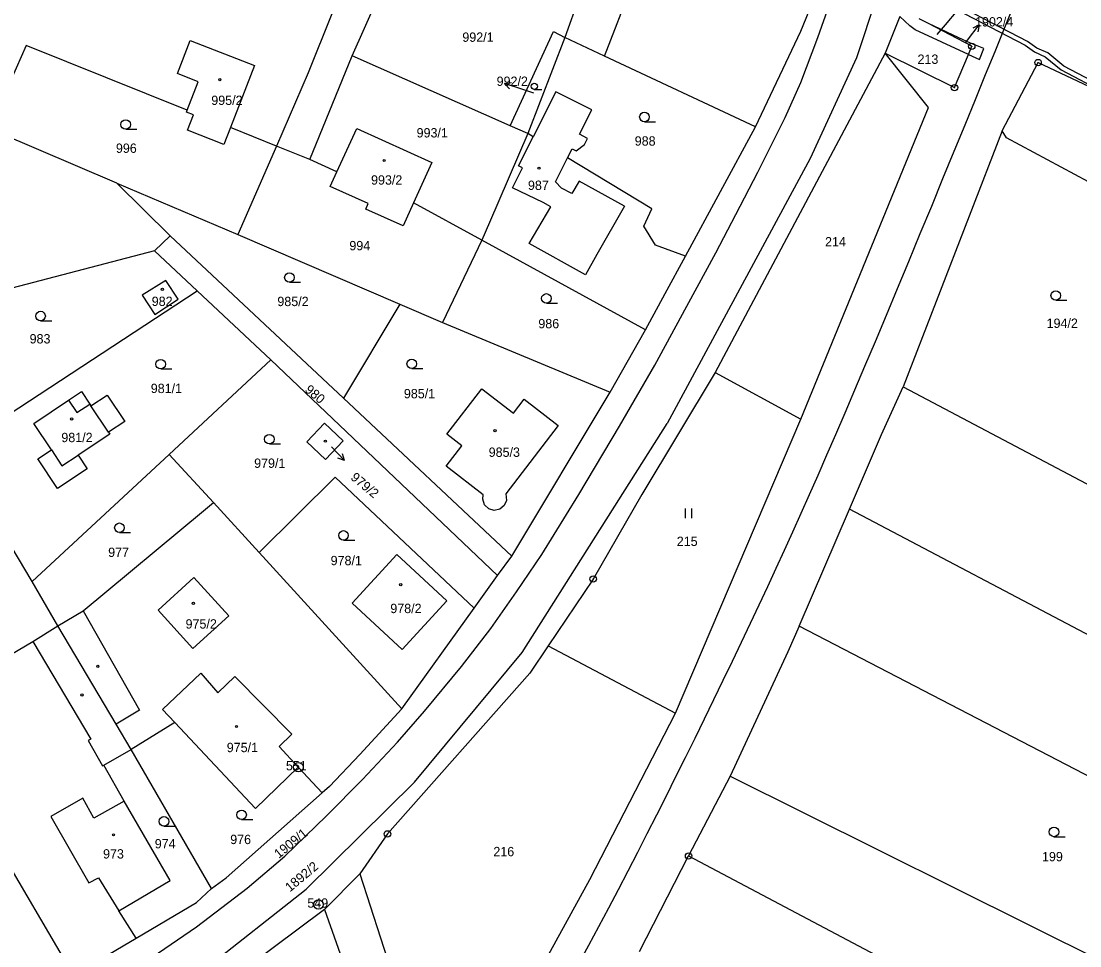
# Model space of a CAD drawing. Extents: x -587171 to -555306, y -1167727 to -1074732.
# Drawn here: x -560030 to -559864.5, y -1077529.7 to -1077385.1 of the extents above; entities that cross this region are included whole.
import ezdxf

# ---------------------------------------------------------------- set-up
doc = ezdxf.new("R2010")
doc.units = 0
for name, color, linetype in [('Hranice parcel', 7, 'Continuous'), ('Parcelní čísla', 7, 'Continuous'), ('Pop  PČ popisy', 7, 'Continuous'), ('Poz předměty', 7, 'Continuous'), ('Vnitřní kresba', 7, 'Continuous'), ('Věcná břemena k části', 7, 'Continuous'), ('Značky bodu BP', 7, 'Continuous'), ('Značky budov', 7, 'Continuous'), ('Značky kultur', 7, 'Continuous')]:
    doc.layers.add(name, color=color, linetype=linetype)

msp = doc.modelspace()

# ---------------------------------------------------------------- linework, layer by layer
at = {"layer": 'Hranice parcel'}
for p, q in [((-559978.26, -1077390.49), (-559966.82, -1077365.06)), ((-559940.99, -1077376.58), (-559945, -1077387.63)), ((-559892.63, -1077384.34), (-559894.93, -1077390.1)), ((-559888.16, -1077385.46), (-559889.58, -1077384.72)), ((-559945, -1077387.63), (-559950.79, -1077402.68)), ((-559938.79, -1077390.54), (-559945, -1077387.63)), ((-560029.21, -1077388.91), (-560031.56, -1077394.23)), ((-559984.84, -1077406.73), (-559978.26, -1077390.49)), ((-559953.53, -1077401.46), (-559978.26, -1077390.49)), ((-559915.17, -1077401.61), (-559938.79, -1077390.54)), ((-559894.93, -1077390.1), (-559921.51, -1077440.07)), ((-560015.02, -1077410.41), (-560035.23, -1077401.78)), ((-559990.04, -1077404.64), (-559997.28, -1077401.73)), ((-559950.79, -1077402.68), (-559953.53, -1077401.46)), ((-559926.13, -1077421.84), (-559915.17, -1077401.61)), ((-559876.62, -1077402.22), (-559892.11, -1077442.31)), ((-559990.04, -1077404.64), (-559996.09, -1077418.45)), ((-559984.84, -1077406.73), (-559990.04, -1077404.64)), ((-559980.62, -1077408.65), (-559984.84, -1077406.73)), ((-560015.02, -1077410.41), (-559996.09, -1077418.45)), ((-560006.69, -1077418.65), (-560015.02, -1077410.41)), ((-559957.96, -1077419.32), (-559968.65, -1077413.53)), ((-560006.69, -1077418.65), (-560009.14, -1077421.01)), ((-559979.59, -1077444.07), (-560006.69, -1077418.65)), ((-559996.09, -1077418.45), (-559970.79, -1077429.34)), ((-559957.96, -1077419.32), (-559964.11, -1077432.21)), ((-559932.39, -1077433.39), (-559957.96, -1077419.32)), ((-560009.14, -1077421.01), (-560052.04, -1077432.19)), ((-560009.14, -1077421.01), (-560002.46, -1077427.25)), ((-560040.54, -1077452.27), (-560002.46, -1077427.25)), ((-560002.46, -1077427.25), (-559990.96, -1077438.04)), ((-559970.79, -1077429.34), (-559979.59, -1077444.07)), ((-559970.79, -1077429.34), (-559964.11, -1077432.21)), ((-559964.11, -1077432.21), (-559937.91, -1077443.14)), ((-559937.91, -1077443.14), (-559932.39, -1077433.39)), ((-559990.96, -1077438.04), (-560006.82, -1077452.87)), ((-559955.53, -1077471.82), (-559990.96, -1077438.04)), ((-559921.51, -1077440.07), (-559908.07, -1077447.33)), ((-559892.11, -1077442.31), (-559857.7, -1077460.46)), ((-559953.28, -1077468.76), (-559979.59, -1077444.07)), ((-559953.28, -1077468.76), (-559937.91, -1077443.14)), ((-559927.71, -1077493.33), (-559908.07, -1077447.33)), ((-560028.24, -1077472.73), (-560040.54, -1077452.27)), ((-560006.82, -1077452.87), (-560028.24, -1077472.73)), ((-559999.93, -1077460.38), (-560006.82, -1077452.87)), ((-559999.93, -1077460.38), (-559992.75, -1077468.2)), ((-559908.34, -1077479.72), (-559900.48, -1077461.42)), ((-559781.5, -1077524.27), (-559900.48, -1077461.42)), ((-559992.75, -1077468.2), (-559970.45, -1077492.65)), ((-559955.53, -1077471.82), (-559953.28, -1077468.76)), ((-559959.18, -1077476.92), (-559955.53, -1077471.82)), ((-560024.24, -1077479.68), (-560028.24, -1077472.73)), ((-559970.45, -1077492.65), (-559959.18, -1077476.92)), ((-559947.6, -1077482.79), (-559927.71, -1077493.33)), ((-560021.8, -1077534.29), (-560041.8, -1077500.22)), ((-560000.23, -1077520.78), (-560012.77, -1077499.02)), ((-559919.16, -1077503.19), (-559925.65, -1077515.67)), ((-559919.16, -1077503.19), (-559825.2, -1077549.99)), ((-559933.32, -1077530.62), (-559925.65, -1077515.67)), ((-559925.65, -1077515.67), (-559860.44, -1077550.1)), ((-559977.02, -1077518.48), (-559982.58, -1077524.02)), ((-559977.02, -1077518.48), (-559963.57, -1077560.39)), ((-559982.58, -1077524.02), (-559973.58, -1077549.42)), ((-560021.8, -1077534.29), (-560012.02, -1077528.51))]:
    msp.add_line(p, q, dxfattribs=at)
for points in [[(-559938.79, -1077390.54), (-559934.48, -1077379.33), (-559936.02, -1077378.76), (-559931.32, -1077367.72), (-559930.32, -1077368.08), (-559933.69, -1077376.29), (-559929.26, -1077378.1), (-559929.16, -1077377.85), (-559918.33, -1077382.29), (-559914.91, -1077374.17), (-559921.77, -1077371.37), (-559916.86, -1077359.51)], [(-559915.17, -1077401.61), (-559908.11, -1077386.67), (-559906.8, -1077383.45), (-559902.87, -1077369.32)], [(-560012.48, -1077533.51), (-560002.56, -1077526.75), (-559994.63, -1077520.69), (-559988.76, -1077515.68), (-559982.25, -1077509.39), (-559976.62, -1077503.7), (-559971.15, -1077497.89), (-559966.94, -1077493.01), (-559961.15, -1077486.04), (-559956.56, -1077480.08), (-559952.53, -1077474.34), (-559948.61, -1077468.51), (-559942.78, -1077459.13), (-559936.43, -1077448.42), (-559930.9, -1077438.89), (-559925.89, -1077429.68), (-559921.39, -1077421.32), (-559918.24, -1077415.35), (-559914.83, -1077408.69), (-559910.56, -1077400.14), (-559908.09, -1077394.69), (-559905.44, -1077387.67), (-559903.62, -1077382.49)], [(-559981.41, -1077383.96), (-559985.09, -1077393.19), (-559990.04, -1077404.64)], [(-559881.9, -1077390.3), (-559890.22, -1077386.44), (-559891.04, -1077385.83), (-559892.63, -1077384.34)], [(-559881.9, -1077390.3), (-559881.37, -1077389.02), (-559888.16, -1077385.46)], [(-559881.9, -1077390.3), (-559880.16, -1077391.11), (-559879.49, -1077389.38), (-559881.57, -1077388.55), (-559883.37, -1077387.69), (-559888.16, -1077385.46)], [(-559953.53, -1077401.46), (-559946.77, -1077386.7), (-559945, -1077387.63)], [(-560004.02, -1077399.02), (-560010.4, -1077396.46), (-560029.21, -1077388.91)], [(-560004.02, -1077399.02), (-560002.29, -1077394.58), (-560005.56, -1077393.3), (-560003.54, -1077388.13), (-559993.51, -1077392.05), (-559997.28, -1077401.73)], [(-559908.07, -1077447.33), (-559888.14, -1077398.61), (-559894.93, -1077390.1)], [(-559894.93, -1077390.1), (-559884.07, -1077395.49), (-559881.9, -1077390.3)], [(-559876.62, -1077402.22), (-559871, -1077391.57), (-559855.23, -1077398.97)], [(-559926.13, -1077421.84), (-559930.8, -1077420.13), (-559932.64, -1077417.18), (-559931.4, -1077414.43), (-559944.55, -1077406.46), (-559943.84, -1077405.04), (-559943.22, -1077405.38), (-559941.93, -1077404.38), (-559941.44, -1077403.46), (-559942.7, -1077402.77), (-559940.79, -1077398.95), (-559946.42, -1077396.12), (-559949.96, -1077403.18), (-559950.79, -1077402.68)], [(-559997.28, -1077401.73), (-559998.32, -1077404.38), (-560003.96, -1077402.14), (-560003.03, -1077399.74), (-560004.13, -1077399.3), (-560004.02, -1077399.02)], [(-559980.62, -1077408.65), (-559977.53, -1077401.89), (-559965.78, -1077407.19), (-559968.65, -1077413.53)], [(-559950.79, -1077402.68), (-559956.77, -1077416.57), (-559957.96, -1077419.32)], [(-559863.11, -1077410.21), (-559875.93, -1077403.36), (-559876.62, -1077402.22)], [(-559968.65, -1077413.53), (-559970.27, -1077417.13), (-559976.08, -1077414.51), (-559975.71, -1077413.62), (-559981.65, -1077410.93), (-559980.62, -1077408.65)], [(-559932.39, -1077433.39), (-559929.31, -1077427.7), (-559926.13, -1077421.84)], [(-560005.43, -1077428.55), (-560007.34, -1077425.64), (-560011.05, -1077427.94), (-560009.06, -1077430.95), (-560005.43, -1077428.55)], [(-559921.51, -1077440.07), (-559932.95, -1077459.12), (-559940.56, -1077472.35), (-559947.6, -1077482.79)], [(-559900.48, -1077461.42), (-559895.46, -1077449.73), (-559892.11, -1077442.31)], [(-560016.33, -1077449.4), (-560016.14, -1077449.67), (-560021.08, -1077452.96), (-560019.67, -1077455.1), (-560024.28, -1077458.18), (-560027.39, -1077453.55), (-560025.25, -1077452.15), (-560028.02, -1077448.01), (-560022.57, -1077444.36), (-560020.57, -1077443.02), (-560019.26, -1077444.98), (-560019.08, -1077445.25), (-560016.55, -1077443.57), (-560013.78, -1077447.7), (-560016.33, -1077449.4)], [(-559963.44, -1077449.67), (-559957.97, -1077442.59), (-559953.03, -1077446.41), (-559951.37, -1077444.21), (-559946.03, -1077448.35), (-559954.22, -1077459), (-559954.13, -1077460.06), (-559954.47, -1077460.84), (-559955.14, -1077461.43), (-559956.03, -1077461.61), (-559956.89, -1077461.36), (-559957.53, -1077460.73), (-559957.81, -1077459.86), (-559957.73, -1077459.2), (-559963.54, -1077454.71), (-559961.1, -1077451.5), (-559963.44, -1077449.67)], [(-559979.66, -1077450.74), (-559982.43, -1077453.64), (-559985.33, -1077450.87), (-559982.56, -1077447.97), (-559979.66, -1077450.74)], [(-559959.18, -1077476.92), (-559980.9, -1077456.4), (-559992.75, -1077468.2)], [(-560024.24, -1077479.68), (-560020.28, -1077477.33), (-560001.5, -1077461.69), (-559999.93, -1077460.38)], [(-559963.43, -1077475.78), (-559970.42, -1077483.38), (-559978.26, -1077476.15), (-559971.24, -1077468.53), (-559963.43, -1077475.78)], [(-560003.13, -1077483.23), (-559997.51, -1077478.13), (-560002.99, -1077472.11), (-560008.58, -1077477.2), (-560003.13, -1077483.23)], [(-560046.17, -1077492.77), (-560028.18, -1077482.1), (-560024.24, -1077479.68)], [(-560012.77, -1077499.02), (-560015.13, -1077495.04), (-560024.24, -1077479.68)], [(-559908.34, -1077479.72), (-559910.12, -1077483.75), (-559919.16, -1077503.19)], [(-559813.43, -1077529.01), (-559817.85, -1077526.68), (-559908.34, -1077479.72)], [(-559947.6, -1077482.79), (-559950.48, -1077487.06), (-559972.71, -1077512.22), (-559977.02, -1077518.48)], [(-559970.45, -1077492.65), (-559977.04, -1077499.81), (-559981.79, -1077504.82), (-559982.9, -1077505.8)], [(-559963.57, -1077560.39), (-559941.07, -1077519.34), (-559927.71, -1077493.33)], [(-559982.9, -1077505.8), (-559986.66, -1077501.78), (-559993.35, -1077508.22), (-560005.97, -1077494.8), (-560012.77, -1077499.02)], [(-560012.02, -1077528.51), (-560014.69, -1077524.26), (-560006.7, -1077519.49), (-560013.88, -1077507.07), (-560017.08, -1077501.48), (-560012.77, -1077499.02)], [(-560000.23, -1077520.78), (-559997.94, -1077519.11), (-559982.9, -1077505.8)], [(-560012.02, -1077528.51), (-560002.59, -1077522.93), (-560000.23, -1077520.78)], [(-559982.58, -1077524.02), (-560006.65, -1077542.03), (-560015.24, -1077547.87)]]:
    msp.add_lwpolyline(points, dxfattribs=at)
at = {"layer": 'Pop  PČ popisy'}
for p, q in [((-559885.5, -1077385.66), (-559883.57, -1077383.36)), ((-559886.78, -1077387.2), (-559885.5, -1077385.66)), ((-559882.03, -1077388.06), (-559880.22, -1077385.66)), ((-559880.22, -1077385.66), (-559881.23, -1077386.16)), ((-559880.22, -1077385.66), (-559880.43, -1077386.76)), ((-559882.31, -1077388.42), (-559882.03, -1077388.06)), ((-559954.41, -1077394.86), (-559953.31, -1077394.7)), ((-559951.56, -1077395.79), (-559954.41, -1077394.86)), ((-559954.41, -1077394.86), (-559953.62, -1077395.65)), ((-559949.86, -1077396.33), (-559951.56, -1077395.79)), ((-559981.49, -1077451.67), (-559979.41, -1077453.83)), ((-559979.41, -1077453.83), (-559980.46, -1077453.46)), ((-559979.41, -1077453.83), (-559979.74, -1077452.76))]:
    msp.add_line(p, q, dxfattribs=at)
at = {"layer": 'Poz předměty'}
msp.add_lwpolyline([(-559875.09, -1077383.33), (-559876.4, -1077386.52), (-559877.78, -1077389.9), (-559879.26, -1077393.51), (-559880.84, -1077397.38), (-559882.48, -1077401.37), (-559884.17, -1077405.5), (-559885.93, -1077409.77), (-559887.69, -1077414.06), (-559889.47, -1077418.38), (-559891.27, -1077422.73), (-559893.04, -1077426.98), (-559894.77, -1077431.15), (-559896.48, -1077435.24), (-559898.12, -1077439.13), (-559899.69, -1077442.83), (-559901.21, -1077446.4), (-559902.66, -1077449.77), (-559904.06, -1077453), (-559905.44, -1077456.16), (-559906.77, -1077459.18), (-559908.08, -1077462.12), (-559909.4, -1077465.04), (-559910.7, -1077467.89), (-559912, -1077470.72), (-559913.33, -1077473.59), (-559914.66, -1077476.44), (-559916.02, -1077479.33), (-559917.43, -1077482.29), (-559918.84, -1077485.25), (-559920.27, -1077488.22), (-559921.74, -1077491.26), (-559923.21, -1077494.26), (-559924.69, -1077497.27), (-559926.19, -1077500.31), (-559927.68, -1077503.31), (-559929.17, -1077506.29), (-559930.68, -1077509.29), (-559932.17, -1077512.23), (-559933.65, -1077515.14), (-559935.16, -1077518.06), (-559936.65, -1077520.94), (-559938.17, -1077523.82), (-559939.73, -1077526.75), (-559941.3, -1077529.68), (-559942.93, -1077532.65)], dxfattribs=at)
at = {"layer": 'Vnitřní kresba'}
for p, q in [((-559894.9, -1077377.22), (-559899.37, -1077390.82)), ((-559899.37, -1077390.82), (-559906.61, -1077406.59)), ((-559952.22, -1077407.7), (-559949.96, -1077403.18)), ((-559951.59, -1077408.01), (-559952.22, -1077407.7)), ((-559946.44, -1077410.24), (-559944.55, -1077406.46)), ((-559906.61, -1077406.59), (-559929.01, -1077448.04)), ((-559953.17, -1077411.15), (-559951.59, -1077408.01)), ((-559945.51, -1077411.22), (-559946.44, -1077410.24)), ((-559942.74, -1077410.11), (-559943.91, -1077412.06)), ((-559935.68, -1077414.02), (-559942.74, -1077410.11)), ((-559948.4, -1077413.45), (-559953.17, -1077411.15)), ((-559943.91, -1077412.06), (-559945.51, -1077411.22)), ((-559950.56, -1077419.89), (-559947.16, -1077414.11)), ((-559947.16, -1077414.11), (-559948.4, -1077413.45)), ((-559935.68, -1077414.02), (-559939.97, -1077421.58)), ((-559941.78, -1077424.78), (-559950.56, -1077419.89)), ((-559939.97, -1077421.58), (-559941.78, -1077424.78)), ((-560016.33, -1077449.4), (-560019.08, -1077445.25)), ((-559951.65, -1077483.86), (-559929.01, -1077448.04)), ((-560020.28, -1077477.33), (-560011.49, -1077492.88)), ((-560028.18, -1077482.1), (-560019.07, -1077497.38)), ((-559968.49, -1077504.13), (-559951.65, -1077483.86)), ((-560007.9, -1077492.75), (-560001.88, -1077487.08)), ((-559987.65, -1077496.63), (-559996.58, -1077487.58)), ((-560011.49, -1077492.88), (-560015.13, -1077495.04)), ((-560005.97, -1077494.8), (-560007.9, -1077492.75)), ((-559987.65, -1077496.63), (-559989.64, -1077498.54)), ((-560019.07, -1077497.38), (-560019.49, -1077497.63)), ((-560019.49, -1077497.63), (-560017.26, -1077501.58)), ((-559989.64, -1077498.54), (-559986.66, -1077501.78)), ((-560017.26, -1077501.58), (-560017.08, -1077501.48)), ((-559985.42, -1077520.86), (-559968.49, -1077504.13)), ((-560020.34, -1077506.64), (-560025.37, -1077509.52)), ((-560018.64, -1077509.74), (-560020.34, -1077506.64)), ((-560013.88, -1077507.07), (-560018.64, -1077509.74)), ((-560025.37, -1077509.52), (-560019.41, -1077519.87)), ((-560019.41, -1077519.87), (-560017.88, -1077519.08)), ((-560017.88, -1077519.08), (-560014.69, -1077524.26)), ((-560002.41, -1077534.22), (-559985.42, -1077520.86))]:
    msp.add_line(p, q, dxfattribs=at)
for points in [[(-560022.57, -1077444.36), (-560021.3, -1077446.32), (-560019.26, -1077444.98)], [(-560025.25, -1077452.15), (-560023.6, -1077454.63), (-560021.08, -1077452.96)], [(-560001.88, -1077487.08), (-559999.25, -1077490.13), (-559996.58, -1077487.58)]]:
    msp.add_lwpolyline(points, dxfattribs=at)
at = {"layer": 'Věcná břemena k části'}
msp.add_lwpolyline([(-559859.52, -1077396.96), (-559855.23, -1077398.97), (-559856.09, -1077398.29), (-559860.3, -1077395.64), (-559866.99, -1077392.11), (-559869.5, -1077390.07), (-559871.22, -1077389.29), (-559872.65, -1077388.25), (-559887.7, -1077380.39), (-559888.62, -1077379.05), (-559888.38, -1077378.28), (-559889.22, -1077377.97), (-559889.59, -1077379.15), (-559890.97, -1077377.54), (-559891.24, -1077378.77), (-559888.75, -1077381.66), (-559887.87, -1077381.09), (-559873.01, -1077388.85), (-559871.58, -1077389.89), (-559869.88, -1077390.67), (-559867.37, -1077392.69), (-559860.66, -1077396.24)], close=True, dxfattribs=at)
at = {"layer": 'Značky bodu BP'}
for centre, radius in [((-559881.37, -1077389.02), 0.5), ((-559881.37, -1077389.02), 0.0303), ((-559871, -1077391.57), 0.5), ((-559871, -1077391.57), 0.0303), ((-559884.07, -1077395.49), 0.5), ((-559884.07, -1077395.49), 0.0303), ((-559940.56, -1077472.35), 0.5), ((-559940.56, -1077472.35), 0.0303), ((-559986.66, -1077501.78), 0.75), ((-559986.66, -1077501.78), 0.03), ((-559972.71, -1077512.22), 0.5), ((-559972.71, -1077512.22), 0.0303), ((-559925.65, -1077515.67), 0.5), ((-559925.65, -1077515.67), 0.0303), ((-559983.5, -1077523.26), 0.75), ((-559983.5, -1077523.26), 0.03)]:
    msp.add_circle(centre, radius, dxfattribs=at)
at = {"layer": 'Značky budov'}
for centre in [(-559998.93, -1077394.25), (-559973.23, -1077406.89), (-559949.04, -1077408.08), (-560007.91, -1077427.02), (-560022.1, -1077447.3), (-559955.9, -1077449.15), (-559982.42, -1077450.78), (-559970.65, -1077473.24), (-560003.05, -1077476.14), (-560018, -1077485.99), (-560020.48, -1077490.48), (-559996.32, -1077495.42), (-560015.55, -1077512.36)]:
    msp.add_circle(centre, 0.175, dxfattribs=at)
at = {"layer": 'Značky kultur'}
for p, q in [((-559949.76, -1077395.78), (-559948.58, -1077395.78)), ((-559932.54, -1077400.83), (-559930.79, -1077400.83)), ((-560013.64, -1077402), (-560011.89, -1077402)), ((-559988.04, -1077425.94), (-559986.29, -1077425.94)), ((-559947.87, -1077429.21), (-559946.12, -1077429.21)), ((-559868.24, -1077428.75), (-559866.49, -1077428.75)), ((-560026.95, -1077431.97), (-560025.2, -1077431.97)), ((-560008.17, -1077439.49), (-560006.42, -1077439.49)), ((-559968.92, -1077439.44), (-559967.17, -1077439.44)), ((-559991.18, -1077451.22), (-559989.43, -1077451.22)), ((-559926.12, -1077462.81), (-559926.12, -1077461.31)), ((-559925.12, -1077462.81), (-559925.12, -1077461.31)), ((-560014.62, -1077465.08), (-560012.87, -1077465.08)), ((-559979.59, -1077466.28), (-559977.84, -1077466.28)), ((-559995.53, -1077509.98), (-559993.78, -1077509.98)), ((-560007.66, -1077511.01), (-560005.91, -1077511.01)), ((-559868.52, -1077512.65), (-559866.77, -1077512.65))]:
    msp.add_line(p, q, dxfattribs=at)
for centre, radius in [((-559949.76, -1077395.28), 0.502), ((-559932.54, -1077400.08), 0.75), ((-560013.64, -1077401.25), 0.75), ((-559988.04, -1077425.19), 0.75), ((-559868.24, -1077428), 0.75), ((-559947.87, -1077428.46), 0.75), ((-560026.95, -1077431.22), 0.75), ((-560008.17, -1077438.74), 0.75), ((-559968.92, -1077438.69), 0.75), ((-559991.18, -1077450.47), 0.75), ((-560014.62, -1077464.33), 0.75), ((-559979.59, -1077465.53), 0.75), ((-559995.53, -1077509.23), 0.75), ((-560007.66, -1077510.26), 0.75), ((-559868.52, -1077511.9), 0.75)]:
    msp.add_circle(centre, radius, dxfattribs=at)

# ---------------------------------------------------------------- texts
at = {"layer": 'Parcelní čísla'}
for s, p in [('1902/4', (-559880.86, -1077385.92)), ('992/1', (-559961.01, -1077388.32)), ('213', (-559889.85, -1077391.77)), ('992/2', (-559955.65, -1077395.22)), ('995/2', (-560000.26, -1077398.2)), ('993/1', (-559968.16, -1077403.28)), ('996', (-560015.17, -1077405.69)), ('988', (-559934.06, -1077404.56)), ('993/2', (-559975.28, -1077410.66)), ('987', (-559950.75, -1077411.49)), ('214', (-559904.31, -1077420.33)), ('994', (-559978.67, -1077420.93)), ('982', (-560009.57, -1077429.64)), ('985/2', (-559989.93, -1077429.66)), ('986', (-559949.13, -1077433.13)), ('194/2', (-559869.67, -1077433.07)), ('983', (-560028.66, -1077435.5)), ('981/1', (-560009.72, -1077443.26)), ('985/1', (-559970.15, -1077444.08)), ('981/2', (-560023.7, -1077450.94)), ('985/3', (-559956.89, -1077453.24)), ('979/1', (-559993.56, -1077454.96)), ('215', (-559927.49, -1077467.18)), ('977', (-560016.38, -1077468.9)), ('978/1', (-559981.6, -1077470.19)), ('978/2', (-559972.27, -1077477.68)), ('975/2', (-560004.28, -1077480.1)), ('975/1', (-559997.84, -1077499.43)), ('974', (-560009.1, -1077514.48)), ('976', (-559997.3, -1077513.81)), ('973', (-560017.18, -1077516.07)), ('216', (-559956.16, -1077515.71)), ('199', (-559870.39, -1077516.5))]:
    msp.add_text(s, height=1.46, dxfattribs=at).set_placement(p)
for s, rotation, p in [('980', 320, (-559985.75, -1077442.94)), ('979/2', 320, (-559978.59, -1077456.65)), ('1909/1', 39, (-559989.71, -1077516.13)), ('1892/2', 40, (-559987.96, -1077521.37))]:
    msp.add_text(s, height=1.46, rotation=rotation, dxfattribs=at).set_placement(p)
at = {"layer": 'Značky bodu BP'}
for s, p in [('551', (-559988.59, -1077502.28)), ('549', (-559985.24, -1077523.76))]:
    msp.add_text(s, height=1.46, dxfattribs=at).set_placement(p)

doc.saveas('drawing.dxf')
